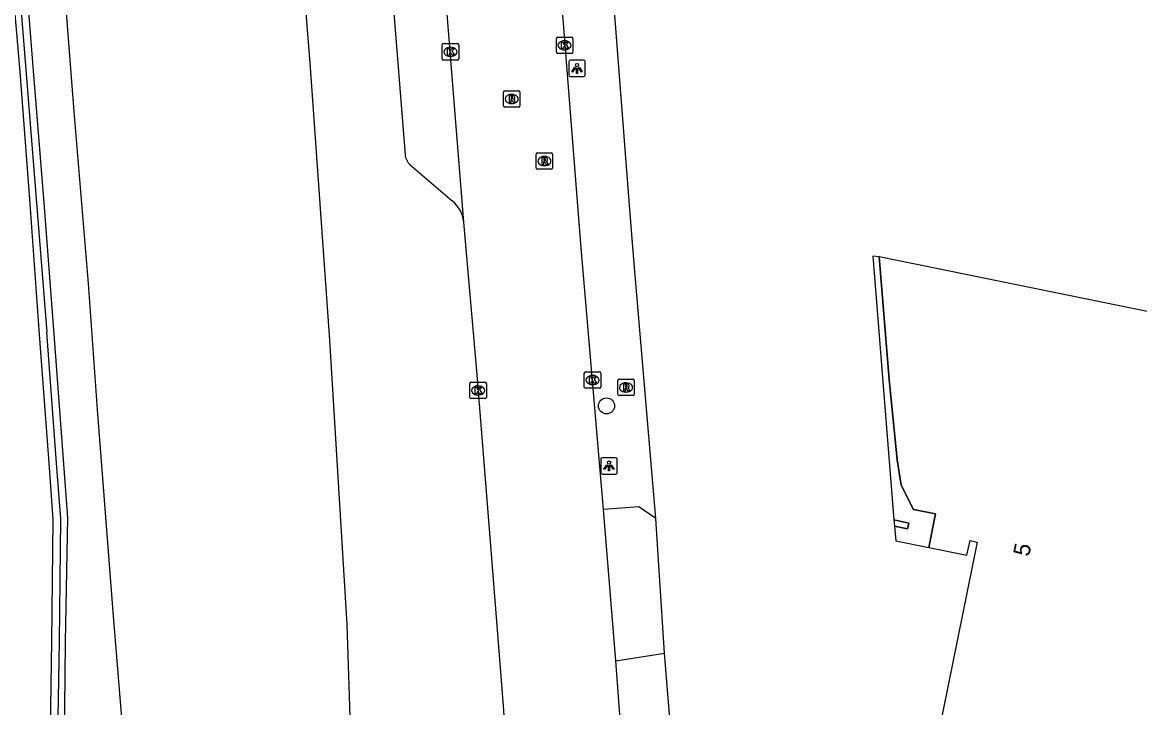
# Model space of a CAD drawing. Extents: x 157692 to 159670, y 381454 to 383289.
# Drawn here: x 157852.5 to 157920.5, y 381895.3 to 381937.1 of the extents above; entities that cross this region are included whole.
import ezdxf

# ---------------------------------------------------------------- set-up
doc = ezdxf.new("R2010")
doc.units = 0
for name, color, linetype in [('IMGEO_Boom', 7, 'Continuous'), ('IMGEO_Geluidsscherm', 7, 'Continuous'), ('IMGEO_Kolk', 7, 'Continuous'), ('IMGEO_Lichtpunt', 7, 'Continuous'), ('IMGEO_Muur', 7, 'Continuous'), ('IMGEO_Pand', 7, 'Continuous'), ('IMGEO_Pand_nummerreeks', 7, 'Continuous'), ('IMGEO_Pand_overbouw', 7, 'Continuous'), ('IMGEO_Parkeervlak_open', 7, 'Continuous'), ('IMGEO_Rijbaan_autoweg', 7, 'Continuous'), ('IMGEO_Rijbaan_lokaal_open', 7, 'Continuous'), ('IMGEO_Rioolput', 7, 'Continuous'), ('IMGEO_Voetpad_open', 7, 'Continuous')]:
    doc.layers.add(name, color=color, linetype=linetype)

msp = doc.modelspace()

# ---------------------------------------------------------------- linework, layer by layer
at = {"layer": 'IMGEO_Boom'}
msp.add_circle((157888.098, 381913.709), 0.489, dxfattribs=at)
at = {"layer": 'IMGEO_Geluidsscherm'}
for points in [[(157837.686, 382123.856), (157837.749, 382122.672), (157838.097, 382118.434), (157839.395, 382102.497), (157841.252, 382078.361), (157843.267, 382054.317), (157844.651, 382035.232), (157846.388, 382013.342), (157848.361, 381988.558), (157850.308, 381964.264), (157852.78, 381933.939), (157854.03, 381918.198)], [(157854.585, 381886.29), (157854.67, 381891.251), (157854.804, 381899.361), (157854.886, 381906.821), (157854.636, 381909.954), (157854.03, 381918.198)]]:
    msp.add_lwpolyline(points, dxfattribs=at)
at = {"layer": 'IMGEO_Kolk'}
for p, q in [((157878.099, 381934.848), (157878.099, 381935.7)), ((157878.174, 381935.774), (157879.026, 381935.774)), ((157879.1, 381935.7), (157879.1, 381934.848)), ((157885.045, 381935.245), (157885.045, 381936.097)), ((157885.12, 381936.171), (157885.972, 381936.171)), ((157885.533, 381935.951), (157885.558, 381935.951)), ((157886.046, 381936.097), (157886.046, 381935.245)), ((157878.587, 381935.554), (157878.612, 381935.554)), ((157885.972, 381935.171), (157885.12, 381935.171)), ((157885.556, 381935.391), (157885.531, 381935.391)), ((157879.026, 381934.774), (157878.174, 381934.774)), ((157878.61, 381934.994), (157878.585, 381934.994)), ((157886.747, 381914.86), (157886.747, 381915.712)), ((157886.822, 381915.786), (157887.674, 381915.786)), ((157887.235, 381915.566), (157887.26, 381915.566)), ((157887.748, 381915.712), (157887.748, 381914.86)), ((157879.783, 381914.226), (157879.783, 381915.078)), ((157879.858, 381915.152), (157880.71, 381915.152)), ((157880.271, 381914.932), (157880.296, 381914.932)), ((157880.784, 381915.078), (157880.784, 381914.226)), ((157887.674, 381914.786), (157886.822, 381914.786)), ((157887.258, 381915.006), (157887.233, 381915.006)), ((157880.71, 381914.152), (157879.858, 381914.152)), ((157880.294, 381914.372), (157880.269, 381914.372))]:
    msp.add_line(p, q, dxfattribs=at)
for points in [[(157878.099, 381934.848), (157878.099, 381935.7)], [(157878.174, 381935.774), (157879.026, 381935.774)], [(157879.1, 381935.7), (157879.1, 381934.848)], [(157885.045, 381935.245), (157885.045, 381936.097)], [(157885.12, 381936.171), (157885.972, 381936.171)], [(157885.366, 381935.871), (157885.489, 381935.871), (157885.489, 381935.72), (157885.619, 381935.871), (157885.783, 381935.871), (157885.637, 381935.72), (157885.79, 381935.471), (157885.638, 381935.471), (157885.553, 381935.635), (157885.489, 381935.568), (157885.489, 381935.471), (157885.366, 381935.471), (157885.366, 381935.871)], [(157886.046, 381936.097), (157886.046, 381935.245)], [(157878.42, 381935.474), (157878.543, 381935.474), (157878.543, 381935.323), (157878.673, 381935.474), (157878.837, 381935.474), (157878.691, 381935.323), (157878.844, 381935.074), (157878.692, 381935.074), (157878.607, 381935.238), (157878.543, 381935.171), (157878.543, 381935.074), (157878.42, 381935.074), (157878.42, 381935.474)], [(157885.972, 381935.171), (157885.12, 381935.171)], [(157879.026, 381934.774), (157878.174, 381934.774)], [(157886.747, 381914.86), (157886.747, 381915.712)], [(157886.822, 381915.786), (157887.674, 381915.786)], [(157887.068, 381915.486), (157887.191, 381915.486), (157887.191, 381915.335), (157887.321, 381915.486), (157887.485, 381915.486), (157887.339, 381915.335), (157887.492, 381915.086), (157887.34, 381915.086), (157887.255, 381915.25), (157887.191, 381915.183), (157887.191, 381915.086), (157887.068, 381915.086), (157887.068, 381915.486)], [(157887.748, 381915.712), (157887.748, 381914.86)], [(157879.783, 381914.226), (157879.783, 381915.078)], [(157879.858, 381915.152), (157880.71, 381915.152)], [(157880.104, 381914.852), (157880.227, 381914.852), (157880.227, 381914.701), (157880.357, 381914.852), (157880.521, 381914.852), (157880.375, 381914.701), (157880.528, 381914.452), (157880.376, 381914.452), (157880.291, 381914.616), (157880.227, 381914.549), (157880.227, 381914.452), (157880.104, 381914.452), (157880.104, 381914.852)], [(157880.784, 381915.078), (157880.784, 381914.226)], [(157887.674, 381914.786), (157886.822, 381914.786)], [(157880.71, 381914.152), (157879.858, 381914.152)]]:
    msp.add_lwpolyline(points, dxfattribs=at)
for centre, start, end in [((157878.176, 381935.698), 91.55205, 178.44795), ((157878.176, 381935.698), 91.55205, 178.44795), ((157879.024, 381935.698), 1.55205, 88.44795), ((157879.024, 381935.698), 1.55205, 88.44795), ((157885.122, 381936.095), 91.55205, 178.44795), ((157885.122, 381936.095), 91.55205, 178.44795), ((157885.97, 381936.095), 1.55205, 88.44795), ((157885.97, 381936.095), 1.55205, 88.44795), ((157885.122, 381935.247), 181.55205, 268.44795), ((157885.122, 381935.247), 181.55205, 268.44795), ((157885.97, 381935.247), 271.55205, 358.44795), ((157885.97, 381935.247), 271.55205, 358.44795), ((157878.176, 381934.85), 181.55205, 268.44795), ((157878.176, 381934.85), 181.55205, 268.44795), ((157879.024, 381934.85), 271.55205, 358.44795), ((157879.024, 381934.85), 271.55205, 358.44795), ((157886.824, 381915.71), 91.55205, 178.44795), ((157886.824, 381915.71), 91.55205, 178.44795), ((157887.672, 381915.71), 1.55205, 88.44795), ((157887.672, 381915.71), 1.55205, 88.44795), ((157879.86, 381915.076), 91.55205, 178.44795), ((157879.86, 381915.076), 91.55205, 178.44795), ((157880.708, 381915.076), 1.55205, 88.44795), ((157880.708, 381915.076), 1.55205, 88.44795), ((157886.824, 381914.862), 181.55205, 268.44795), ((157886.824, 381914.862), 181.55205, 268.44795), ((157887.672, 381914.862), 271.55205, 358.44795), ((157887.672, 381914.862), 271.55205, 358.44795), ((157879.86, 381914.228), 181.55205, 268.44795), ((157879.86, 381914.228), 181.55205, 268.44795), ((157880.708, 381914.228), 271.55205, 358.44795), ((157880.708, 381914.228), 271.55205, 358.44795)]:
    msp.add_arc(centre, 0.0765, start, end, dxfattribs=at)
for centre, major_axis, ratio, start_param, end_param in [((157885.532, 381935.671), (-0.387, 0.002), 0.722429, 4.712389, 7.853982), ((157885.557, 381935.671), (-0.39, 0.002), 0.717154, 1.570796, 4.712389), ((157878.586, 381935.274), (-0.387, 0.002), 0.722429, 4.712389, 7.853982), ((157878.611, 381935.274), (-0.39, 0.002), 0.717154, 1.570796, 4.712389), ((157887.234, 381915.286), (-0.387, 0.002), 0.722429, 4.712389, 7.853982), ((157887.259, 381915.286), (-0.39, 0.002), 0.717154, 1.570796, 4.712389), ((157880.27, 381914.652), (-0.387, 0.002), 0.722429, 4.712389, 7.853982), ((157880.295, 381914.652), (-0.39, 0.002), 0.717154, 1.570796, 4.712389)]:
    msp.add_ellipse(centre, major_axis=major_axis, ratio=ratio, start_param=start_param, end_param=end_param, dxfattribs=at)
at = {"layer": 'IMGEO_Lichtpunt'}
for p, q in [((157885.803, 381934.671), (157885.803, 381933.864)), ((157885.803, 381934.671), (157885.803, 381933.864)), ((157886.705, 381934.766), (157885.897, 381934.766)), ((157886.705, 381934.766), (157885.897, 381934.766)), ((157886.799, 381933.864), (157886.799, 381934.671)), ((157886.799, 381933.864), (157886.799, 381934.671)), ((157885.897, 381933.77), (157886.705, 381933.77)), ((157885.897, 381933.77), (157886.705, 381933.77)), ((157888.655, 381910.552), (157887.847, 381910.552)), ((157888.655, 381910.552), (157887.847, 381910.552)), ((157887.753, 381910.457), (157887.753, 381909.65)), ((157887.753, 381910.457), (157887.753, 381909.65)), ((157888.749, 381909.65), (157888.749, 381910.457)), ((157888.749, 381909.65), (157888.749, 381910.457)), ((157887.847, 381909.556), (157888.655, 381909.556)), ((157887.847, 381909.556), (157888.655, 381909.556))]:
    msp.add_line(p, q, dxfattribs=at)
for points in [[(157886.177, 381934.335), (157886.216, 381934.307), (157886.028, 381934.045), (157885.99, 381934.072), (157886.177, 381934.335)], [(157886.389, 381934.307), (157886.427, 381934.334), (157886.614, 381934.072), (157886.575, 381934.044), (157886.389, 381934.307)], [(157886.279, 381934.287), (157886.326, 381934.287), (157886.326, 381933.965), (157886.279, 381933.965), (157886.279, 381934.287)], [(157888.127, 381910.121), (157888.166, 381910.093), (157887.978, 381909.831), (157887.94, 381909.858), (157888.127, 381910.121)], [(157888.229, 381910.073), (157888.276, 381910.073), (157888.276, 381909.751), (157888.229, 381909.751), (157888.229, 381910.073)], [(157888.339, 381910.093), (157888.377, 381910.12), (157888.564, 381909.858), (157888.525, 381909.83), (157888.339, 381910.093)]]:
    msp.add_lwpolyline(points, dxfattribs=at)
for centre in [(157886.302, 381934.469), (157888.252, 381910.255)]:
    msp.add_circle(centre, 0.0994, dxfattribs=at)
for centre, start, end in [((157885.897, 381934.671), 90, 180), ((157885.897, 381934.671), 90, 180), ((157886.705, 381934.671), 0, 90), ((157886.705, 381934.671), 0, 90), ((157885.897, 381933.864), 180, 270), ((157885.897, 381933.864), 180, 270), ((157886.705, 381933.864), 270, 0), ((157886.705, 381933.864), 270, 360), ((157887.847, 381910.457), 90, 180), ((157887.847, 381910.457), 90, 180), ((157888.655, 381910.457), 0, 90), ((157888.655, 381910.457), 0, 90), ((157887.847, 381909.65), 180, 270), ((157887.847, 381909.65), 180, 270), ((157888.655, 381909.65), 270, 0), ((157888.655, 381909.65), 270, 360)]:
    msp.add_arc(centre, 0.0946, start, end, dxfattribs=at)
at = {"layer": 'IMGEO_Muur'}
for points in [[(157858.987, 381823.914), (157858.251, 381833.422), (157857.489, 381842.584), (157856.912, 381850.29), (157856.287, 381857.692), (157855.531, 381867.156), (157854.74, 381876.467), (157854.177, 381883.096), (157853.944, 381886.295), (157854.138, 381886.284), (157854.218, 381891.33), (157854.336, 381899.353), (157854.419, 381906.792), (157854.189, 381909.948), (157853.59, 381918.062), (157853.012, 381926.018), (157852.401, 381934.05), (157851.708, 381942.077)], [(157852.566, 381942.102), (157853.196, 381934.112), (157853.848, 381926.083), (157854.451, 381918.086), (157855.298, 381906.882), (157855.156, 381899.332), (157855.061, 381891.288), (157855.001, 381886.264), (157855.226, 381883.216), (157855.91, 381875.127), (157857.036, 381861.071), (157857.969, 381849.462), (157858.911, 381838.09), (157859.838, 381826.588), (157860.71, 381815.729), (157861.68, 381803.41), (157862.684, 381789.628), (157863.821, 381774.538), (157864.981, 381759.018), (157865.914, 381747.818), (157866.94, 381735.675), (157867.965, 381722.303), (157868.994, 381709.276)]]:
    msp.add_lwpolyline(points, dxfattribs=at)
at = {"layer": 'IMGEO_Pand'}
for points in [[(157938.747, 381887.286), (157944.3, 381914.71), (157904.685, 381922.789), (157905.313, 381915.326), (157905.785, 381910.423), (157906.033, 381908.878), (157906.776, 381907.399), (157908.122, 381907.136), (157907.725, 381905.084), (157910.03, 381904.625), (157910.224, 381905.502), (157910.655, 381905.415), (157908.294, 381893.7)], [(157905.628, 381906.389), (157906.422, 381906.232), (157906.493, 381906.565), (157905.588, 381906.777), (157905.628, 381906.389)]]:
    msp.add_lwpolyline(points, dxfattribs=at)
at = {"layer": 'IMGEO_Pand_overbouw'}
msp.add_lwpolyline([(157905.628, 381906.389), (157905.7, 381905.494), (157907.725, 381905.084), (157908.122, 381907.136), (157906.776, 381907.399), (157906.033, 381908.878), (157905.785, 381910.423), (157905.313, 381915.326), (157904.685, 381922.789), (157904.315, 381922.821), (157905.588, 381906.777), (157906.493, 381906.565), (157906.422, 381906.232)], close=True, dxfattribs=at)
at = {"layer": 'IMGEO_Parkeervlak_open'}
for points in [[(157874.243, 381949.088), (157875.834, 381929.01)], [(157876.145, 381928.384), (157878.7, 381926.196)]]:
    msp.add_lwpolyline(points, dxfattribs=at)
for centre, radius, start, end in [((157876.86, 381929.13), 1.033, 186.64972, 226.18712), ((157877.505, 381924.697), 1.917, 6.30822, 51.4226)]:
    msp.add_arc(centre, radius, start, end, dxfattribs=at)
at = {"layer": 'IMGEO_Rijbaan_autoweg'}
for points in [[(157868.509, 381953.819), (157870.056, 381934.314), (157871.233, 381917.706), (157872.283, 381900.404), (157872.522, 381893.537), (157872.711, 381885.895), (157872.921, 381881.313), (157873.308, 381869.813)], [(157854.775, 381943.17), (157855.675, 381931.633), (157856.539, 381921.158), (157857.093, 381913.494), (157858.078, 381900.896), (157859.349, 381885.296), (157860.482, 381870.701), (157861.613, 381856.559), (157862.57, 381845.317), (157863.541, 381831.749), (157864.246, 381822.842), (157865.141, 381810.714), (157866.157, 381798.354), (157867.132, 381785.518), (157868.028, 381774.618), (157869.025, 381762.603), (157870.022, 381750.608), (157871.057, 381737.862), (157871.967, 381726.294), (157873, 381713.591), (157873.682, 381705.524)]]:
    msp.add_lwpolyline(points, dxfattribs=at)
at = {"layer": 'IMGEO_Rijbaan_lokaal_open'}
for points in [[(157879.41, 381924.908), (157877.712, 381946.227), (157871.576, 382023.267)], [(157887.917, 381907.401), (157886.544, 381923.578), (157884.717, 381946.847)], [(157882.034, 381892.833), (157881.852, 381895.137), (157881.827, 381895.451), (157881.036, 381905.442), (157880.23, 381915.596), (157879.41, 381924.908)], [(157888.663, 381898.174), (157887.917, 381907.401)], [(157890.332, 381877.421), (157889.136, 381891.93), (157888.663, 381898.174)]]:
    msp.add_lwpolyline(points, dxfattribs=at)
at = {"layer": 'IMGEO_Rioolput'}
for p, q in [((157881.827, 381931.978), (157881.827, 381932.83)), ((157881.902, 381932.904), (157882.754, 381932.904)), ((157882.315, 381932.684), (157882.34, 381932.684)), ((157882.828, 381932.83), (157882.828, 381931.978)), ((157882.754, 381931.904), (157881.902, 381931.904)), ((157882.338, 381932.124), (157882.313, 381932.124)), ((157883.817, 381928.197), (157883.817, 381929.049)), ((157883.892, 381929.123), (157884.744, 381929.123)), ((157884.305, 381928.903), (157884.33, 381928.903)), ((157884.818, 381929.049), (157884.818, 381928.197)), ((157884.328, 381928.343), (157884.303, 381928.343)), ((157884.744, 381928.123), (157883.892, 381928.123)), ((157888.861, 381915.334), (157889.713, 381915.334)), ((157888.786, 381914.408), (157888.786, 381915.26)), ((157889.274, 381915.114), (157889.299, 381915.114)), ((157889.787, 381915.26), (157889.787, 381914.408)), ((157889.713, 381914.334), (157888.861, 381914.334)), ((157889.297, 381914.554), (157889.272, 381914.554))]:
    msp.add_line(p, q, dxfattribs=at)
for points in [[(157881.827, 381931.978), (157881.827, 381932.83)], [(157881.902, 381932.904), (157882.754, 381932.904)], [(157882.416, 381932.602), (157882.164, 381932.604), (157882.164, 381932.204)], [(157882.164, 381932.204), (157882.288, 381932.204), (157882.288, 381932.366), (157882.299, 381932.366)], [(157882.342, 381932.523), (157882.288, 381932.523), (157882.288, 381932.442)], [(157882.288, 381932.442), (157882.34, 381932.442)], [(157882.346, 381932.337), (157882.417, 381932.204), (157882.557, 381932.204), (157882.492, 381932.33)], [(157882.828, 381932.83), (157882.828, 381931.978)], [(157882.754, 381931.904), (157881.902, 381931.904)], [(157883.817, 381928.197), (157883.817, 381929.049)], [(157883.892, 381929.123), (157884.744, 381929.123)], [(157884.818, 381929.049), (157884.818, 381928.197)], [(157884.406, 381928.821), (157884.154, 381928.823), (157884.154, 381928.423)], [(157884.154, 381928.423), (157884.278, 381928.423), (157884.278, 381928.585), (157884.289, 381928.585)], [(157884.332, 381928.742), (157884.278, 381928.742), (157884.278, 381928.661)], [(157884.278, 381928.661), (157884.33, 381928.661)], [(157884.336, 381928.556), (157884.407, 381928.423), (157884.547, 381928.423), (157884.482, 381928.549)], [(157884.744, 381928.123), (157883.892, 381928.123)], [(157888.861, 381915.334), (157889.713, 381915.334)], [(157888.786, 381914.408), (157888.786, 381915.26)], [(157889.375, 381915.032), (157889.123, 381915.034), (157889.123, 381914.634)], [(157889.123, 381914.634), (157889.247, 381914.634), (157889.247, 381914.796), (157889.258, 381914.796)], [(157889.301, 381914.953), (157889.247, 381914.953), (157889.247, 381914.872)], [(157889.247, 381914.872), (157889.299, 381914.872)], [(157889.305, 381914.767), (157889.376, 381914.634), (157889.516, 381914.634), (157889.451, 381914.76)], [(157889.787, 381915.26), (157889.787, 381914.408)], [(157889.713, 381914.334), (157888.861, 381914.334)]]:
    msp.add_lwpolyline(points, dxfattribs=at)
for centre, radius, start, end in [((157881.904, 381932.828), 0.0765, 91.55205, 178.44795), ((157881.904, 381932.828), 0.0765, 91.55205, 178.44795), ((157882.298, 381932.313), 0.0533, 26.02933, 88.69889), ((157882.324, 381932.631), 0.19, 274.7715, 282.96867), ((157882.348, 381932.427), 0.0964, 77.00612, 93.18647), ((157882.362, 381932.484), 0.0378, 276.66336, 79.67722), ((157882.415, 381932.492), 0.109, 350.36119, 89.41601), ((157882.413, 381932.492), 0.112, 277.58423, 350.98172), ((157882.397, 381932.277), 0.108, 29.51342, 73.79051), ((157882.752, 381932.828), 0.0765, 1.55205, 88.44795), ((157882.752, 381932.828), 0.0765, 1.55205, 88.44795), ((157881.904, 381931.98), 0.0765, 181.55205, 268.44795), ((157881.904, 381931.98), 0.0765, 181.55205, 268.44795), ((157882.752, 381931.98), 0.0765, 271.55205, 358.44795), ((157882.752, 381931.98), 0.0765, 271.55205, 358.44795), ((157883.894, 381929.047), 0.0765, 91.55205, 178.44795), ((157883.894, 381929.047), 0.0765, 91.55205, 178.44795), ((157884.742, 381929.047), 0.0765, 1.55205, 88.44795), ((157884.742, 381929.047), 0.0765, 1.55205, 88.44795), ((157884.288, 381928.532), 0.0533, 26.02933, 88.69889), ((157884.314, 381928.85), 0.19, 274.7715, 282.96867), ((157884.338, 381928.646), 0.0964, 77.00612, 93.18647), ((157884.352, 381928.703), 0.0378, 276.66336, 79.67722), ((157884.405, 381928.711), 0.109, 350.36119, 89.41601), ((157884.403, 381928.711), 0.112, 277.58423, 350.98172), ((157884.387, 381928.496), 0.108, 29.51342, 73.79051), ((157883.894, 381928.199), 0.0765, 181.55205, 268.44795), ((157883.894, 381928.199), 0.0765, 181.55205, 268.44795), ((157884.742, 381928.199), 0.0765, 271.55205, 358.44795), ((157884.742, 381928.199), 0.0765, 271.55205, 358.44795), ((157888.863, 381915.258), 0.0765, 91.55205, 178.44795), ((157888.863, 381915.258), 0.0765, 91.55205, 178.44795), ((157889.711, 381915.258), 0.0765, 1.55205, 88.44795), ((157889.711, 381915.258), 0.0765, 1.55205, 88.44795), ((157889.257, 381914.743), 0.0533, 26.02933, 88.69889), ((157889.283, 381915.061), 0.19, 274.7715, 282.96867), ((157889.307, 381914.857), 0.0964, 77.00612, 93.18647), ((157889.321, 381914.914), 0.0378, 276.66336, 79.67722), ((157889.374, 381914.922), 0.109, 350.36119, 89.41601), ((157889.372, 381914.922), 0.112, 277.58423, 350.98172), ((157889.356, 381914.707), 0.108, 29.51342, 73.79051), ((157888.863, 381914.41), 0.0765, 181.55205, 268.44795), ((157888.863, 381914.41), 0.0765, 181.55205, 268.44795), ((157889.711, 381914.41), 0.0765, 271.55205, 358.44795), ((157889.711, 381914.41), 0.0765, 271.55205, 358.44795)]:
    msp.add_arc(centre, radius, start, end, dxfattribs=at)
for centre, major_axis, ratio, start_param, end_param in [((157882.314, 381932.404), (-0.387, 0.002), 0.722429, 4.712389, 7.853982), ((157882.339, 381932.404), (-0.39, 0.002), 0.717154, 1.570796, 4.712389), ((157884.304, 381928.623), (-0.387, 0.002), 0.722429, 4.712389, 7.853982), ((157884.329, 381928.623), (-0.39, 0.002), 0.717154, 1.570796, 4.712389), ((157889.273, 381914.834), (-0.387, 0.002), 0.722429, 4.712389, 7.853982), ((157889.298, 381914.834), (-0.39, 0.002), 0.717154, 1.570796, 4.712389)]:
    msp.add_ellipse(centre, major_axis=major_axis, ratio=ratio, start_param=start_param, end_param=end_param, dxfattribs=at)
at = {"layer": 'IMGEO_Voetpad_open'}
for points in [[(157891.107, 381906.858), (157889.762, 381922.627), (157889.505, 381925.934), (157887.788, 381948.028)], [(157891.107, 381906.858), (157890.058, 381907.557), (157887.917, 381907.401)], [(157891.624, 381898.653), (157891.107, 381906.858)], [(157888.663, 381898.174), (157891.624, 381898.653)], [(157893.325, 381877.753), (157892.172, 381891.93), (157891.624, 381898.653)]]:
    msp.add_lwpolyline(points, dxfattribs=at)

# ---------------------------------------------------------------- texts
at = {"layer": 'IMGEO_Pand_nummerreeks'}
msp.add_text('5', height=1, rotation=78.60544, dxfattribs=at).set_placement((157913.816, 381904.498))

doc.saveas('drawing.dxf')
